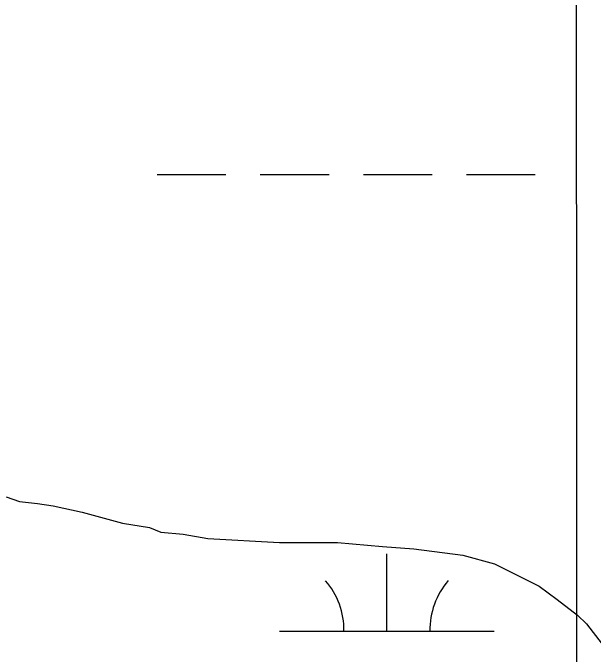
# Model space of a CAD drawing. Extents: x 3279314 to 3317160, y 734079 to 759431.
# Drawn here: x 3296310.8 to 3296581, y 743820.7 to 744119.2 of the extents above; entities that cross this region are included whole.
import ezdxf

# ---------------------------------------------------------------- set-up
doc = ezdxf.new("R2010")
doc.units = 0
for name, color, linetype in [('V-GRID-MAJR', 7, 'Continuous'), ('V-SITE-VEGE', 7, 'Continuous'), ('V-WETL-SWMP', 7, 'Continuous')]:
    doc.layers.add(name, color=color, linetype=linetype)

msp = doc.modelspace()

# ---------------------------------------------------------------- linework, layer by layer
at = {"layer": 'V-GRID-MAJR'}
msp.add_spline([(3296575.29, 739462.57), (3296572.65, 745521.02), (3296570, 751582.85), (3296567.36, 757644.71), (3296567.36, 757648.05)], degree=3, dxfattribs=at)
at = {"layer": 'V-SITE-VEGE'}
for p, q in [((3296307.64, 743893.87), (3296313.9, 743891.81)), ((3296313.9, 743891.81), (3296322.25, 743890.81)), ((3296322.25, 743890.81), (3296329.54, 743889.8)), ((3296329.54, 743889.8), (3296343.11, 743886.74)), ((3296343.11, 743886.74), (3296361.89, 743881.62)), ((3296361.89, 743881.62), (3296374.4, 743879.6)), ((3296374.4, 743879.6), (3296379.62, 743877.54)), ((3296379.62, 743877.54), (3296390.05, 743876.55)), ((3296390.05, 743876.55), (3296401.52, 743874.52)), ((3296401.52, 743874.52), (3296434.88, 743872.59)), ((3296434.88, 743872.59), (3296461.97, 743872.72)), ((3296461.97, 743872.72), (3296482.82, 743870.74)), ((3296482.82, 743870.74), (3296497.41, 743869.77)), ((3296497.41, 743869.77), (3296520.35, 743866.75)), ((3296520.35, 743866.75), (3296534.96, 743862.65)), ((3296534.96, 743862.65), (3296555.85, 743852.33)), ((3296555.85, 743852.33), (3296564.22, 743846.12)), ((3296564.22, 743846.12), (3296573.63, 743838.87)), ((3296573.63, 743838.87), (3296577.82, 743834.72)), ((3296577.82, 743834.72), (3296585.16, 743825.38))]:
    msp.add_line(p, q, dxfattribs=at)
at = {"layer": 'V-WETL-SWMP'}
for p, q in [((3296377.99, 744043.94), (3296409.99, 744043.96)), ((3296425.99, 744043.96), (3296457.99, 744043.98)), ((3296473.99, 744043.99), (3296505.99, 744044.01)), ((3296521.99, 744044.01), (3296553.99, 744044.03)), ((3296484.94, 743831.39), (3296484.92, 743867.39)), ((3296434.94, 743831.37), (3296534.94, 743831.42))]:
    msp.add_line(p, q, dxfattribs=at)
for centre, start, end in [((3296429.7, 743831.84), 359.2573, 40.801), ((3296540.18, 743831.89), 139.2573, 180.801)]:
    msp.add_arc(centre, 35.25, start, end, dxfattribs=at)

doc.saveas('drawing.dxf')
